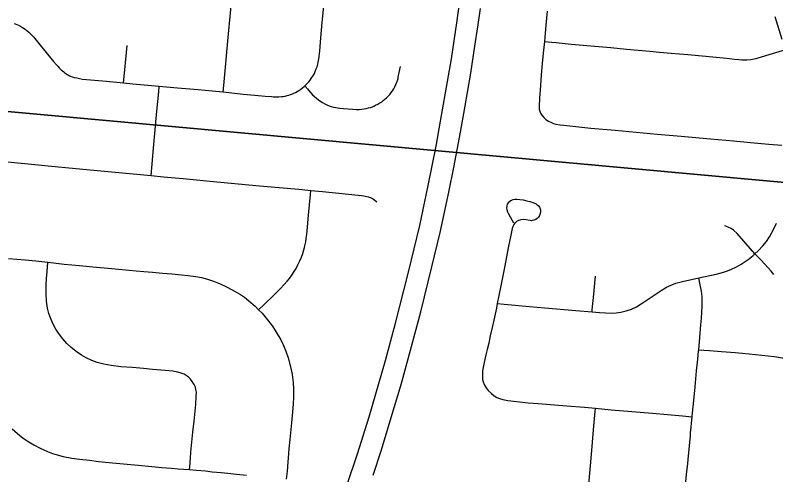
# Model space of a CAD drawing. Extents: x 0 to 34, y 0 to 22.
# Drawn here: x 3.895 to 4.566, y 16.064 to 16.47 of the extents above; entities that cross this region are included whole.
import ezdxf

# ---------------------------------------------------------------- set-up
doc = ezdxf.new("R2010")
doc.units = 0
for name, color, linetype in [('GM_X_City_Street', 7, 'Continuous'), ('GM_X_Corporation', 7, 'Continuous'), ('GM_X_Interstate_Route', 7, 'Continuous')]:
    doc.layers.add(name, color=color, linetype=linetype)

msp = doc.modelspace()

# ---------------------------------------------------------------- linework, layer by layer
at = {"layer": 'GM_X_City_Street'}
for points in [[(4.07876, 16.40256), (4.07928, 16.40824), (4.08341, 16.45394), (4.08487, 16.46934), (4.08627, 16.48454), (4.08844, 16.50953), (4.08855, 16.51117), (4.08855, 16.51248), (4.08842, 16.51314), (4.08817, 16.51388), (4.08748, 16.51503)], [(3.89414, 16.46315), (3.89524, 16.46278), (3.8966, 16.46225), (3.89812, 16.46155), (3.89989, 16.46064), (3.90162, 16.45965), (3.90384, 16.45818), (3.90558, 16.45682), (3.90714, 16.4555), (3.90867, 16.45403), (3.91121, 16.45123), (3.91725, 16.44387), (3.92901, 16.42957), (3.93164, 16.42645), (3.93269, 16.42526), (3.93402, 16.4239), (3.93491, 16.42299), (3.93599, 16.42193), (3.93692, 16.42111), (3.93805, 16.4202), (3.9391, 16.41933), (3.94011, 16.41864), (3.94116, 16.41798), (3.94216, 16.4174), (3.94305, 16.41695), (3.94413, 16.4165), (3.94539, 16.41605), (3.94734, 16.41548), (3.94956, 16.41494), (3.95184, 16.41444), (3.95466, 16.41395), (3.96156, 16.41321), (3.97578, 16.41198), (3.99079, 16.4106), (3.99904, 16.40984), (4.02226, 16.40777), (4.03834, 16.40627), (4.05667, 16.40466), (4.06892, 16.40351), (4.07876, 16.40256), (4.09654, 16.40072), (4.10657, 16.39965), (4.11577, 16.39883), (4.12136, 16.39842), (4.12323, 16.39833), (4.12541, 16.39829), (4.128, 16.39838), (4.13024, 16.3985), (4.13174, 16.39866), (4.13353, 16.39899), (4.13527, 16.3994), (4.13673, 16.39981), (4.13807, 16.40023), (4.13945, 16.40072), (4.14111, 16.40146), (4.14257, 16.4022), (4.14403, 16.40298), (4.14561, 16.40392), (4.14723, 16.40499), (4.1489, 16.40622), (4.15028, 16.40742), (4.15085, 16.40796), (4.1517, 16.40877), (4.15299, 16.41005), (4.15432, 16.41149), (4.15545, 16.41288), (4.15654, 16.41444), (4.15835, 16.41732), (4.15924, 16.41897), (4.16008, 16.4207), (4.16096, 16.42287), (4.16164, 16.42488), (4.16223, 16.42698), (4.16271, 16.429), (4.1632, 16.43171), (4.16346, 16.43387), (4.16402, 16.43853), (4.16435, 16.44264), (4.16501, 16.45045), (4.16624, 16.46393), (4.16781, 16.48144)], [(4.36474, 16.47402), (4.36354, 16.46149), (4.36259, 16.45076), (4.36226, 16.44708), (4.36122, 16.43695), (4.36036, 16.42768), (4.35976, 16.42116), (4.35909, 16.4133), (4.35871, 16.40835), (4.35796, 16.39704), (4.3576, 16.38976), (4.35775, 16.38728), (4.35816, 16.38546), (4.3589, 16.38376), (4.36002, 16.38202), (4.36165, 16.38005), (4.36362, 16.37824), (4.36602, 16.3767), (4.36843, 16.3755), (4.37032, 16.37473), (4.3723, 16.37424), (4.37607, 16.37353), (4.37942, 16.3731), (4.40311, 16.37071), (4.42475, 16.36874), (4.46186, 16.36529), (4.4829, 16.36353), (4.50888, 16.36112), (4.52929, 16.35927), (4.54413, 16.35781), (4.56023, 16.35647), (4.57174, 16.35559)], [(4.57217, 16.44905), (4.56591, 16.46898)], [(4.36226, 16.44708), (4.36893, 16.44654), (4.37264, 16.44623), (4.38594, 16.44493), (4.41031, 16.44273), (4.42078, 16.44175), (4.43477, 16.44047), (4.45535, 16.43852), (4.46393, 16.43776), (4.47425, 16.43686), (4.48875, 16.43566), (4.5048, 16.43412), (4.51399, 16.43326), (4.52016, 16.43266), (4.52557, 16.43205), (4.53004, 16.43154), (4.53381, 16.4312), (4.53664, 16.43094), (4.54085, 16.43085), (4.54425, 16.43123), (4.54921, 16.43227), (4.55762, 16.43469), (4.57522, 16.43993)], [(3.99079, 16.4106), (3.99133, 16.41617), (3.99339, 16.43729), (3.99396, 16.4437)], [(4.15085, 16.40796), (4.15311, 16.40525), (4.15581, 16.402), (4.15771, 16.39999), (4.15921, 16.39859), (4.16106, 16.39703), (4.16279, 16.39567), (4.1648, 16.39427), (4.16632, 16.39337), (4.16835, 16.39222), (4.17037, 16.39127), (4.17234, 16.39041), (4.17411, 16.38975), (4.17618, 16.38918), (4.17816, 16.38873), (4.1797, 16.38844), (4.18163, 16.38819), (4.18483, 16.38791), (4.1933, 16.38725), (4.19608, 16.38717), (4.19887, 16.3872), (4.20103, 16.38737), (4.20324, 16.38769), (4.20495, 16.38803), (4.20689, 16.38843), (4.20882, 16.38897), (4.21044, 16.38954), (4.21186, 16.39012), (4.21327, 16.39078), (4.21519, 16.39181), (4.21705, 16.39293), (4.21864, 16.39399), (4.22009, 16.39506), (4.22152, 16.39624), (4.22289, 16.39752), (4.22435, 16.39896), (4.22575, 16.40044), (4.22702, 16.40204), (4.22822, 16.40364), (4.22937, 16.40545), (4.23027, 16.40714), (4.23122, 16.40915), (4.23213, 16.41133), (4.23282, 16.41351), (4.23307, 16.41454), (4.23331, 16.41565), (4.23414, 16.41984), (4.23516, 16.4251)], [(4.01505, 16.32878), (4.01565, 16.33552), (4.01722, 16.35295), (4.01845, 16.36593), (4.02029, 16.38553), (4.02182, 16.40276), (4.02226, 16.40777)], [(3.87954, 16.34164), (3.92438, 16.33743), (3.94867, 16.33506), (3.98339, 16.3318), (4.01505, 16.32878), (4.02604, 16.32774), (4.04335, 16.32615), (4.06704, 16.32389), (4.1107, 16.31972), (4.14554, 16.31657), (4.15605, 16.31562), (4.1665, 16.31468), (4.18648, 16.3127), (4.20095, 16.31114), (4.20294, 16.31086), (4.20418, 16.31061), (4.20567, 16.31028), (4.20664, 16.30999), (4.20767, 16.30962), (4.20853, 16.30929), (4.20941, 16.30892), (4.21046, 16.30839), (4.21137, 16.30785), (4.21272, 16.30695), (4.21451, 16.30564)], [(4.10996, 16.21021), (4.11453, 16.21462), (4.12374, 16.2235), (4.12941, 16.22908), (4.13261, 16.23237), (4.13525, 16.23542), (4.13722, 16.23788), (4.13927, 16.24059), (4.14149, 16.24388), (4.14314, 16.24676), (4.14462, 16.24972), (4.14643, 16.25342), (4.14782, 16.25654), (4.14897, 16.25983), (4.14996, 16.26312), (4.15047, 16.26509), (4.15086, 16.26673), (4.1516, 16.27019), (4.1521, 16.27339), (4.15245, 16.27651), (4.15276, 16.27981), (4.15399, 16.29369), (4.15572, 16.31202), (4.15605, 16.31562)], [(4.33536, 16.28654), (4.33092, 16.29456), (4.33002, 16.29627), (4.32931, 16.29849), (4.32913, 16.30017), (4.32926, 16.3018), (4.32979, 16.30336), (4.33066, 16.30477), (4.33181, 16.30597), (4.33319, 16.30692), (4.33473, 16.30757), (4.33637, 16.30794), (4.33806, 16.30799), (4.34059, 16.30762), (4.34349, 16.30715), (4.34674, 16.30641), (4.34947, 16.30573), (4.35291, 16.30467), (4.35497, 16.30361), (4.35599, 16.30285), (4.35675, 16.30217), (4.35782, 16.3009), (4.35854, 16.29947), (4.35879, 16.29844), (4.35884, 16.29678), (4.35855, 16.2951), (4.35797, 16.29352), (4.35711, 16.2921), (4.35596, 16.29088), (4.35459, 16.28992), (4.35306, 16.28923), (4.35148, 16.28888), (4.35059, 16.28883), (4.34938, 16.289), (4.34615, 16.28959), (4.34351, 16.28983), (4.3415, 16.28961), (4.34059, 16.28935), (4.33954, 16.289), (4.33773, 16.288), (4.33686, 16.28734), (4.33618, 16.28663), (4.33537, 16.28553), (4.33443, 16.28373), (4.33383, 16.28185), (4.3326, 16.27592), (4.33028, 16.26474), (4.32722, 16.24886), (4.32347, 16.22995), (4.32066, 16.21572), (4.31986, 16.21167), (4.31754, 16.20087), (4.31612, 16.19439), (4.31453, 16.18702), (4.31308, 16.18054), (4.3118, 16.17509), (4.3107, 16.17032), (4.30833, 16.15938), (4.30775, 16.15561), (4.30752, 16.15116), (4.3077, 16.14854), (4.30813, 16.14659), (4.30912, 16.14416), (4.31074, 16.14134), (4.31273, 16.13882), (4.31545, 16.1361), (4.31796, 16.13407), (4.32019, 16.13273), (4.32257, 16.13169), (4.32566, 16.13077), (4.33004, 16.12998), (4.34801, 16.12808), (4.3567, 16.12745), (4.38209, 16.1253), (4.39757, 16.12401), (4.40727, 16.12315), (4.4211, 16.12192), (4.45764, 16.11874), (4.48425, 16.11634), (4.49262, 16.11559)], [(4.32066, 16.21572), (4.32687, 16.21516), (4.34912, 16.21313), (4.36273, 16.21193), (4.38997, 16.20943), (4.40429, 16.20823), (4.41094, 16.20767), (4.42141, 16.20711), (4.42565, 16.20734), (4.42985, 16.20799), (4.43457, 16.20921), (4.43917, 16.21084), (4.44358, 16.2129), (4.4478, 16.21536), (4.46528, 16.22718), (4.47013, 16.23007), (4.47411, 16.23201), (4.47826, 16.23356), (4.4843, 16.23521), (4.49864, 16.23844), (4.51395, 16.24168), (4.51716, 16.24247), (4.52025, 16.24342), (4.52394, 16.2447), (4.52737, 16.24607), (4.53179, 16.24808), (4.53601, 16.25051), (4.5421, 16.25468), (4.54644, 16.25808), (4.54801, 16.25953), (4.55094, 16.26224), (4.55515, 16.2667), (4.5582, 16.27051), (4.56091, 16.27458), (4.5645, 16.28103), (4.56722, 16.28655)], [(4.54801, 16.25953), (4.54042, 16.2683), (4.53235, 16.27749), (4.52926, 16.28041), (4.52711, 16.28186), (4.52514, 16.28289), (4.52247, 16.28394), (4.52129, 16.28427)], [(4.56486, 16.24138), (4.56237, 16.24416), (4.55661, 16.25071), (4.5535, 16.25389), (4.54801, 16.25953)], [(3.88937, 16.25552), (3.90384, 16.2542), (3.91343, 16.25325), (3.92399, 16.25213), (3.92905, 16.2516), (3.93852, 16.25053), (3.95189, 16.24923), (3.96385, 16.24805), (3.98006, 16.24662), (3.99569, 16.24508), (4.00208, 16.24449), (4.00859, 16.2439), (4.0164, 16.24331), (4.02528, 16.2426), (4.03356, 16.24177), (4.04209, 16.24106), (4.04765, 16.24047), (4.05475, 16.23952), (4.05972, 16.23858), (4.06505, 16.23727), (4.07025, 16.2355), (4.07605, 16.23313), (4.08162, 16.23053), (4.08659, 16.22792), (4.09406, 16.22355), (4.09763, 16.22121), (4.10146, 16.21817), (4.10698, 16.21325), (4.10996, 16.21021), (4.11302, 16.20711), (4.1166, 16.20288), (4.12223, 16.19555), (4.1256, 16.1904), (4.12967, 16.18351), (4.132, 16.17852), (4.13405, 16.17348), (4.13609, 16.16762), (4.13849, 16.15867), (4.13961, 16.15312), (4.14044, 16.14602), (4.1408, 16.13987), (4.14082, 16.13314), (4.14044, 16.12673), (4.13996, 16.11998), (4.139, 16.11031), (4.1375, 16.09546), (4.1368, 16.08744), (4.1351, 16.06761), (4.13448, 16.06049)], [(4.04905, 16.06901), (4.04922, 16.07131), (4.0498, 16.07906), (4.05023, 16.08437), (4.0508, 16.09041), (4.05195, 16.10204), (4.053, 16.11178), (4.05453, 16.12659), (4.05496, 16.13362), (4.0551, 16.13727), (4.05476, 16.13985), (4.05422, 16.14175), (4.05316, 16.14414), (4.05146, 16.14689), (4.04984, 16.14892), (4.04847, 16.15029), (4.04696, 16.15152), (4.04422, 16.15325), (4.04181, 16.15428), (4.03871, 16.15513), (4.03434, 16.15585), (4.02754, 16.15659), (4.01641, 16.15753), (4.00836, 16.15815), (3.99868, 16.15904), (3.98834, 16.1599), (3.97999, 16.16089), (3.97333, 16.16221), (3.9674, 16.16373), (3.96282, 16.16534), (3.95783, 16.16768), (3.95358, 16.17006), (3.94909, 16.17323), (3.94431, 16.1771), (3.9408, 16.18049), (3.93712, 16.18461), (3.9334, 16.18946), (3.93113, 16.19306), (3.92853, 16.19793), (3.92629, 16.20296), (3.92487, 16.20699), (3.92365, 16.2117), (3.92278, 16.21777), (3.92244, 16.22422), (3.92244, 16.23184), (3.92279, 16.23802), (3.92327, 16.2436), (3.92399, 16.25213)], [(4.40429, 16.20823), (4.40448, 16.21021), (4.40576, 16.22402), (4.4067, 16.23363), (4.40723, 16.23975)], [(4.48615, 16.04856), (4.48779, 16.06451), (4.48883, 16.07436), (4.48948, 16.08117), (4.49017, 16.08672), (4.49067, 16.09307), (4.49109, 16.09853), (4.49134, 16.10155), (4.49181, 16.10646), (4.49217, 16.11013), (4.49262, 16.11559), (4.49267, 16.11627), (4.49384, 16.12718), (4.49531, 16.14215), (4.49661, 16.15621), (4.49763, 16.1666), (4.49835, 16.17393), (4.49844, 16.17488), (4.49935, 16.18554), (4.50035, 16.19693), (4.50081, 16.20262), (4.50148, 16.21336), (4.50154, 16.21718), (4.50147, 16.21983), (4.50137, 16.22189), (4.50079, 16.22672), (4.49979, 16.23215), (4.49864, 16.23844)], [(4.49844, 16.17488), (4.50313, 16.17453), (4.50807, 16.17417), (4.51855, 16.17336), (4.53063, 16.17228), (4.54292, 16.17117), (4.56527, 16.1688), (4.57069, 16.168), (4.57217, 16.16761), (4.57355, 16.16721), (4.57566, 16.16626), (4.57755, 16.16497), (4.57853, 16.16405), (4.57964, 16.16288)], [(4.40112, 16.05272), (4.40372, 16.08242), (4.40566, 16.10398), (4.40675, 16.11694), (4.40727, 16.12315)], [(3.89256, 16.105), (3.89717, 16.1008), (3.9021, 16.09689), (3.90575, 16.09442), (3.91168, 16.09096), (3.9172, 16.08801), (3.92375, 16.0849), (3.92806, 16.08323), (3.93213, 16.08197), (3.93757, 16.08066), (3.94513, 16.07915), (3.95197, 16.0782), (3.96063, 16.07718), (3.96879, 16.0762), (3.98424, 16.07468), (4.00371, 16.07283), (4.01578, 16.07174), (4.02449, 16.07098), (4.03273, 16.07027), (4.03889, 16.0698), (4.04905, 16.06901), (4.05525, 16.06843), (4.06315, 16.06778), (4.06889, 16.06714), (4.077, 16.06648), (4.0828, 16.06589), (4.09061, 16.06506), (4.09933, 16.06412)]]:
    msp.add_lwpolyline(points, dxfattribs=at)
at = {"layer": 'GM_X_Corporation'}
for points in [[(4.7096, 17.33101), (4.61629, 16.31887), (3.62433, 16.40955), (3.60973, 16.41129), (3.70419, 17.41811)], [(3.62433, 16.40955), (4.61629, 16.31887), (4.73502, 16.3081), (4.68777, 15.72423), (3.56805, 15.74872)]]:
    msp.add_lwpolyline(points, close=True, dxfattribs=at)
at = {"layer": 'GM_X_Interstate_Route'}
for points in [[(4.18798, 16.05489), (4.19729, 16.08303), (4.20748, 16.11568), (4.22194, 16.16523), (4.23092, 16.19823), (4.2424, 16.24342), (4.25219, 16.28457), (4.25981, 16.31982), (4.26669, 16.35459), (4.27062, 16.37663), (4.28013, 16.43176), (4.28504, 16.46372), (4.29108, 16.5087)], [(4.21119, 16.0641), (4.21847, 16.08652), (4.22715, 16.11501), (4.23571, 16.14421), (4.24027, 16.16035), (4.2451, 16.17768), (4.24829, 16.18968), (4.25308, 16.20832), (4.26306, 16.24807), (4.27013, 16.27829), (4.27791, 16.31408), (4.28233, 16.33598), (4.2882, 16.36708), (4.29212, 16.38846), (4.29731, 16.41905), (4.30098, 16.44297), (4.30348, 16.46018), (4.30576, 16.47616)]]:
    msp.add_lwpolyline(points, dxfattribs=at)

doc.saveas('drawing.dxf')
